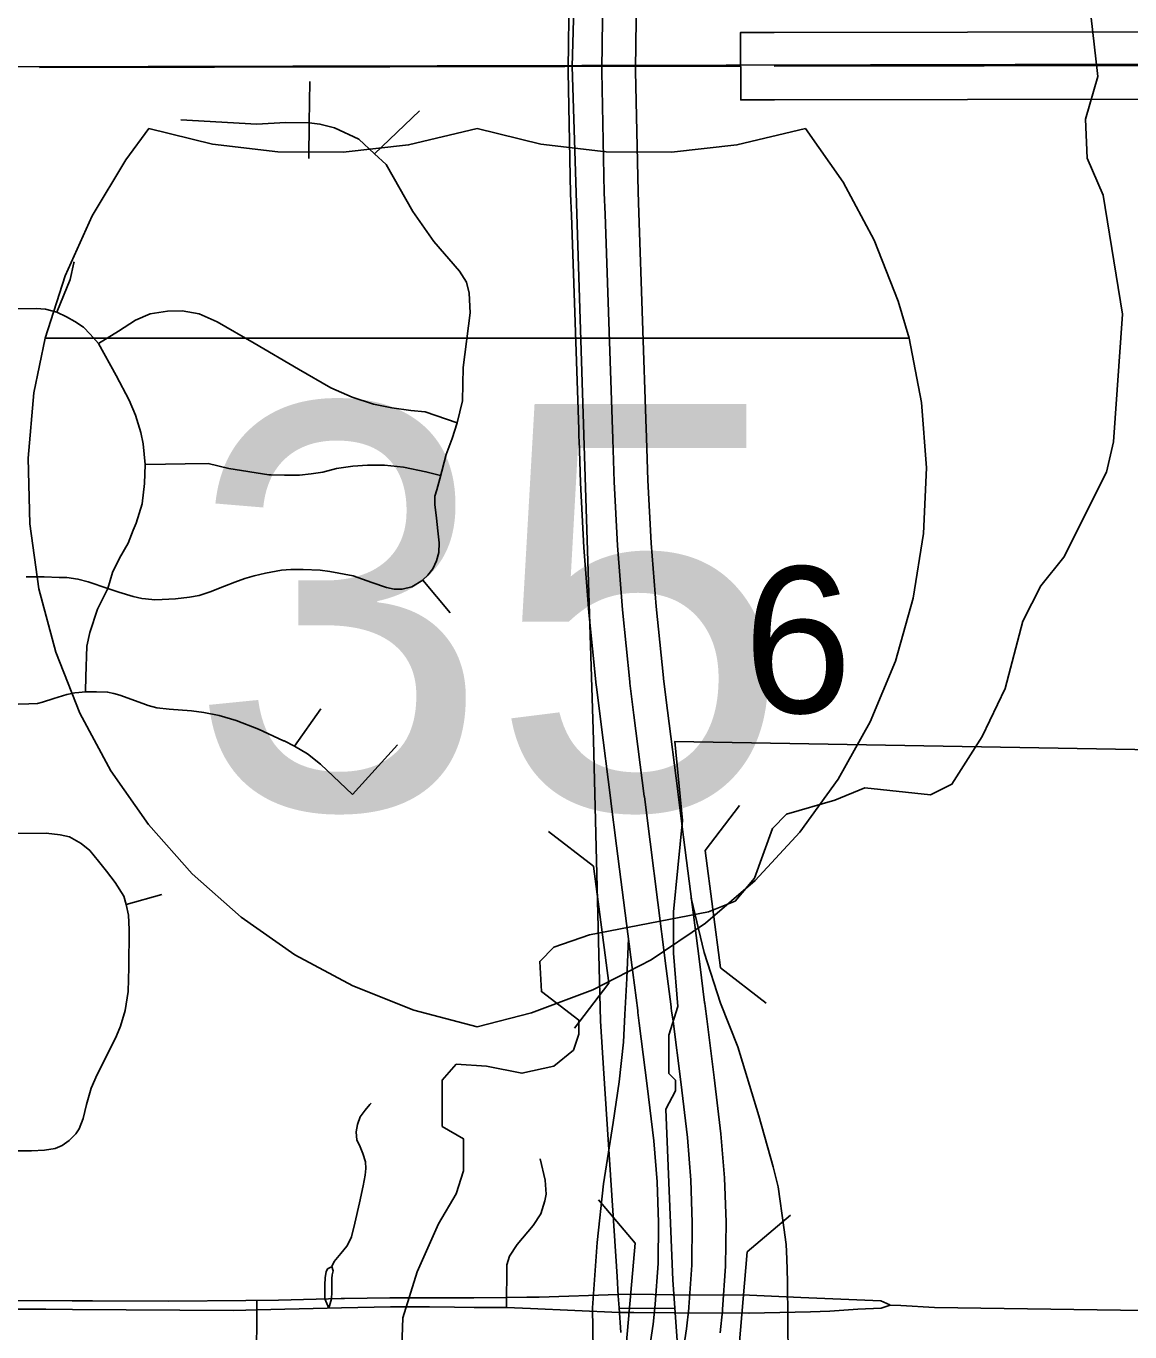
# Model space of a CAD drawing. Extents: x -1403959 to 81668, y -1400582 to 11018.
# Drawn here: x 7387.4 to 7482.3, y 9398 to 9510.4 of the extents above; entities that cross this region are included whole.
import ezdxf

# ---------------------------------------------------------------- set-up
doc = ezdxf.new("R2010")
doc.units = 0
for name, color, linetype in [('tdCiAirportTxt', 7, 'Continuous'), ('tdCiCityCartoShort', 7, 'Continuous'), ('tdCiMapFrame', 7, 'Continuous'), ('tdCiRRCL', 7, 'Continuous'), ('tdCiSectLine', 7, 'Continuous'), ('tdCiSectNmbr', 7, 'Continuous'), ('tdCiSectTwpRng', 7, 'Continuous'), ('tdCiUABTitleFrame', 7, 'Continuous'), ('tdCoCityStreetMajor', 7, 'Continuous'), ('tdCoClipBndry', 7, 'Continuous'), ('tdCoPriCL', 7, 'Continuous'), ('tdCoSectLinePart', 7, 'Continuous'), ('tdCoSurfBitum', 7, 'Continuous'), ('tdCoSurfEarth', 7, 'Continuous'), ('tdCoSurfGravel', 7, 'Continuous'), ('tdCoTwpNameTxt', 7, 'Continuous')]:
    doc.layers.add(name, color=color, linetype=linetype)

msp = doc.modelspace()

# ---------------------------------------------------------------- linework, layer by layer
at = {"layer": 'tdCiAirportTxt'}
for points in [[(7440.66, 9394.7), (7441.28, 9398.68), (7441.45, 9400.38), (7441.45, 9400.41), (7441.69, 9403.91), (7441.74, 9407.43), (7441.62, 9410.95), (7441.33, 9414.47), (7440.76, 9419.2), (7440.07, 9424.59), (7440.07, 9424.59), (7439.99, 9425.29), (7439.95, 9425.52), (7439.94, 9425.67), (7439.52, 9428.94), (7439.47, 9429.37), (7439.46, 9429.39), (7438.13, 9439.85), (7437.64, 9443.68), (7437.63, 9443.75), (7436.74, 9450.75), (7436.4, 9453.53), (7436.38, 9453.67), (7435.74, 9459.91), (7435.31, 9465.52), (7435.02, 9471.07), (7434.9, 9474.79), (7434.89, 9474.94), (7434.87, 9475.59), (7434.88, 9475.67), (7434.24, 9494.1), (7434.17, 9495.95), (7433.96, 9506.48), (7433.98, 9509.07), (7434.18, 9521.14)], [(7447.03, 9397.94), (7447.23, 9399.83), (7447.24, 9399.96), (7447.49, 9403.67), (7447.55, 9407.48), (7447.42, 9411.28), (7447.1, 9415.06), (7446.52, 9419.91), (7445.88, 9424.96), (7445.88, 9424.96), (7445.74, 9426.05), (7445.71, 9426.27), (7445.7, 9426.38), (7445.28, 9429.67), (7445.22, 9430.1), (7445.22, 9430.13), (7443.89, 9440.58), (7443.39, 9444.49), (7443.38, 9444.56), (7442.5, 9451.48), (7442.16, 9454.21), (7442.15, 9454.29), (7441.52, 9460.43), (7441.1, 9465.88), (7440.82, 9471.31), (7440.7, 9474.94), (7440.7, 9475.08), (7440.68, 9475.64), (7440.68, 9475.73), (7440.04, 9494.31), (7439.97, 9496.12), (7439.76, 9506.51), (7439.78, 9508.99), (7439.98, 9521.02)]]:
    msp.add_lwpolyline(points, dxfattribs=at)
at = {"layer": 'tdCiCityCartoShort'}
msp.add_lwpolyline([(7437.08, 9521.06), (7436.88, 9509.01), (7436.86, 9506.47), (7437.07, 9496.02), (7437.14, 9494.18), (7437.78, 9475.68), (7437.78, 9475.59), (7437.8, 9474.99), (7437.8, 9474.84), (7437.92, 9471.17), (7438.2, 9465.68), (7438.63, 9460.15), (7439.26, 9453.96), (7439.28, 9453.85), (7439.62, 9451.09), (7440.51, 9444.13), (7440.52, 9444.06), (7441.01, 9440.19), (7442.34, 9429.74), (7442.34, 9429.71), (7442.4, 9429.29), (7442.82, 9426), (7442.83, 9425.87), (7442.86, 9425.65), (7442.98, 9424.76), (7442.98, 9424.76), (7443.64, 9419.53), (7444.22, 9414.74), (7444.52, 9411.09), (7444.64, 9407.43), (7444.59, 9403.77), (7444.35, 9400.16), (7444.34, 9400.08), (7444.15, 9398.29), (7443.51, 9394.14)], dxfattribs=at)
at = {"layer": 'tdCiMapFrame'}
msp.add_lwpolyline([(7451.69, 9506.93), (7487.82, 9506.99)], dxfattribs=at)
at = {"layer": 'tdCiRRCL'}
for points in [[(7317.01, 9555.32), (7337.79, 9555.42), (7337.86, 9555.42), (7385.84, 9555.47), (7385.79, 9543.27), (7386.38, 9543.27), (7435.27, 9543.21), (7434.99, 9531.14), (7434.32, 9506.9), (7436.15, 9448.95), (7436.73, 9424.75), (7437.02, 9420.25), (7438.17, 9402.79), (7438.27, 9401.13), (7438.34, 9400.1), (7438.48, 9397.98)], [(7443.79, 9390.79), (7443.13, 9400.1), (7442.96, 9402.48), (7442.35, 9417.18), (7443.2, 9418.76), (7443.2, 9419.68), (7442.61, 9420.27), (7442.61, 9423.57), (7443.4, 9426.01), (7443.01, 9430.62), (7443.01, 9434.18), (7443.4, 9437.94), (7443.8, 9442.02), (7443.14, 9448.83), (7487.62, 9448.06)]]:
    msp.add_lwpolyline(points, dxfattribs=at)
at = {"layer": 'tdCiSectLine'}
msp.add_lwpolyline([(7484.91, 9504.08), (7451.7, 9504.03), (7448.8, 9504.02), (7448.79, 9509.83), (7451.69, 9509.83), (7484.93, 9509.89)], dxfattribs=at)
at = {"layer": 'tdCiSectNmbr'}
for points in [[(7438.26, 9401.24), (7431.46, 9401.02), (7430.42, 9401.01)], [(7449.55, 9401.2), (7443.05, 9401.23)], [(7453.98, 9401), (7449.55, 9401.2)], [(7391.31, 9400.7), (7385.59, 9400.72)], [(7385.6, 9399.98), (7389.05, 9399.97), (7391.33, 9399.95)], [(7393.05, 9400.69), (7393, 9400.69), (7391.31, 9400.7)], [(7391.33, 9399.95), (7405.18, 9399.88), (7406.25, 9399.9)], [(7406.25, 9400.73), (7399.64, 9400.68), (7393.05, 9400.69)], [(7414.44, 9400.9), (7409.07, 9400.75), (7406.25, 9400.73)], [(7406.25, 9399.9), (7407.2, 9399.92)], [(7407.2, 9399.92), (7413.25, 9400.06)], [(7413.25, 9400.06), (7414.48, 9400.09)], [(7424.15, 9400.95), (7418.62, 9400.97), (7414.74, 9400.91), (7414.44, 9400.9)], [(7414.48, 9400.09), (7418.68, 9400.19), (7422.05, 9400.17)], [(7422.05, 9400.17), (7424.19, 9400.15)], [(7428.64, 9400.98), (7425.86, 9400.95), (7424.15, 9400.95)], [(7424.19, 9400.15), (7425.88, 9400.14), (7428.67, 9400.13)], [(7430.42, 9401.01), (7428.64, 9400.98)], [(7428.67, 9400.13), (7430.72, 9400.04)], [(7430.72, 9400.04), (7438.36, 9399.71)], [(7461.62, 9400.35), (7460.84, 9400.7), (7453.98, 9401)], [(7454.8, 9399.76), (7456.47, 9399.8), (7458.88, 9399.97), (7460.87, 9400.07), (7461.65, 9400.34)], [(7461.65, 9400.34), (7461.62, 9400.35)], [(7461.65, 9400.34), (7461.66, 9400.34)], [(7461.66, 9400.34), (7462.56, 9400.29)], [(7462.56, 9400.29), (7465.45, 9400.12), (7487.46, 9399.81)], [(7443.16, 9399.68), (7449.51, 9399.63)], [(7449.51, 9399.63), (7449.54, 9399.63)], [(7449.54, 9399.63), (7454.8, 9399.76)], [(7454.8, 9399.76), (7454.8, 9399.76)]]:
    msp.add_lwpolyline(points, dxfattribs=at)
at = {"layer": 'tdCiSectTwpRng'}
for points in [[(7411.7, 9502.05), (7411.74, 9505.62)], [(7400.67, 9502.31), (7407.2, 9501.94), (7409.65, 9502.08), (7411.7, 9502.05)], [(7417.31, 9499.39), (7421.17, 9503.08)], [(7411.67, 9498.98), (7411.7, 9502.05)], [(7424.42, 9476.23), (7424.89, 9478.12), (7424.93, 9481), (7425.53, 9485.7), (7425.44, 9487.4), (7425.21, 9488.35), (7424.61, 9489.29), (7422.4, 9491.84), (7420.61, 9494.42), (7418.32, 9498.46), (7417.31, 9499.39), (7415.95, 9500.64), (7413.86, 9501.62), (7412.62, 9501.95), (7411.7, 9502.05)], [(7390, 9485.77), (7391.13, 9488.58), (7391.47, 9490.02)], [(7391.47, 9490.02), (7391.48, 9490.09)], [(7396.57, 9467.01), (7396.82, 9467.62), (7397.33, 9469.26), (7397.53, 9471.03), (7397.58, 9472.65), (7397.42, 9474.43), (7397.22, 9475.4), (7396.76, 9476.91), (7396.21, 9478.18), (7395.1, 9480.31), (7393.57, 9483.07), (7392.87, 9483.88), (7392.3, 9484.48), (7391.55, 9484.96), (7390.82, 9485.36), (7390, 9485.77), (7389.01, 9486.01), (7388.21, 9486.07), (7385.62, 9486.04)], [(7393.57, 9483.07), (7395.31, 9484.14), (7396.75, 9485.06), (7398.03, 9485.62), (7399.5, 9485.86), (7400.77, 9485.87), (7402.23, 9485.63), (7403.78, 9484.92), (7406.95, 9483.1), (7410.77, 9480.87), (7413.57, 9479.25), (7415.4, 9478.46), (7417.22, 9477.86), (7418.81, 9477.53), (7420.43, 9477.29), (7421.68, 9477.2), (7424.42, 9476.23)], [(7422.67, 9470.48), (7422.93, 9471.43), (7423.46, 9473.52), (7423.99, 9474.9), (7424.42, 9476.23)], [(7397.58, 9472.65), (7397.64, 9472.65)], [(7397.64, 9472.65), (7401.04, 9472.7), (7403.02, 9472.73), (7404.79, 9472.3), (7408.22, 9471.76), (7408.42, 9471.76)], [(7408.42, 9471.76), (7409.56, 9471.75), (7410.86, 9471.75), (7411.86, 9471.84), (7412.87, 9472), (7414.05, 9472.32), (7415.46, 9472.5), (7416.71, 9472.61), (7418.17, 9472.6), (7419.8, 9472.43), (7421.73, 9472.03), (7423, 9471.72)], [(7423, 9471.72), (7423, 9471.72)], [(7421.48, 9462.72), (7421.91, 9463.14), (7422.33, 9463.69), (7422.65, 9464.36), (7422.85, 9465.07), (7422.87, 9465.91), (7422.76, 9466.96), (7422.65, 9468.03), (7422.51, 9469.22), (7422.51, 9469.94)], [(7422.51, 9469.94), (7422.67, 9470.48)], [(7392.47, 9453.16), (7392.49, 9454.39), (7392.57, 9457.03), (7392.82, 9458.21), (7393.48, 9460.22), (7394.37, 9461.98), (7394.79, 9463.35), (7395.39, 9464.59), (7396.12, 9465.9), (7396.57, 9467.01)], [(7387.35, 9462.98), (7388.91, 9462.99), (7390.19, 9462.94), (7390.86, 9462.93), (7391.81, 9462.8), (7392.68, 9462.57), (7394.37, 9461.98), (7395.34, 9461.66), (7396.57, 9461.3), (7397.31, 9461.14), (7397.62, 9461.11), (7398.41, 9461), (7399.04, 9461.04), (7400.21, 9461.09), (7401.39, 9461.23), (7402.22, 9461.39), (7403.18, 9461.69), (7404.42, 9462.18), (7405.31, 9462.53), (7406.17, 9462.85), (7406.95, 9463.08), (7407.95, 9463.32), (7409.32, 9463.55), (7410.13, 9463.62), (7411.19, 9463.62), (7412.63, 9463.55), (7413.46, 9463.44), (7415.47, 9463.07), (7417.09, 9462.5), (7418.35, 9462.07), (7419.01, 9461.94), (7419.68, 9461.94), (7420.51, 9462.14), (7421.46, 9462.71)], [(7421.46, 9462.71), (7421.48, 9462.72)], [(7423.83, 9459.89), (7421.47, 9462.69)], [(7386.66, 9452.03), (7387.6, 9452.06), (7388.34, 9452.08), (7388.77, 9452.2), (7389.73, 9452.52), (7390.86, 9452.87), (7391.55, 9453), (7391.9, 9453.04), (7392.47, 9453.11), (7393.41, 9453.1), (7394.36, 9453.07), (7394.89, 9452.95), (7395.4, 9452.81), (7397.38, 9452.1), (7397.85, 9451.93), (7398.58, 9451.71), (7399.65, 9451.61), (7401.58, 9451.46), (7402.63, 9451.31), (7403.96, 9451.05), (7405.42, 9450.62), (7407.35, 9449.88), (7409.49, 9448.89), (7409.54, 9448.87)], [(7410.44, 9448.43), (7412.71, 9451.64)], [(7409.54, 9448.87), (7410.44, 9448.43), (7411.55, 9447.76), (7412.67, 9446.86), (7415.42, 9444.26)], [(7415.42, 9444.26), (7419.3, 9448.54)], [(7385.58, 9413.6), (7387.82, 9413.6), (7388.93, 9413.65), (7389.85, 9413.8), (7390.45, 9414.06), (7391.07, 9414.5), (7391.62, 9415.08), (7391.92, 9415.49), (7392.26, 9416.39), (7392.54, 9417.58), (7392.95, 9418.99), (7393.45, 9420.18), (7394.42, 9422.03), (7395.14, 9423.49), (7395.46, 9424.32), (7395.88, 9425.69), (7396.13, 9427.31), (7396.18, 9429.38), (7396.22, 9432.66), (7396.17, 9433.88), (7395.97, 9434.8), (7395.76, 9435.51), (7395, 9436.68), (7394.26, 9437.66), (7393.58, 9438.53), (7392.83, 9439.44), (7392.08, 9440.06), (7391.08, 9440.61), (7390.27, 9440.8), (7389.09, 9440.94), (7385.61, 9440.92)], [(7395.97, 9434.8), (7399.01, 9435.65)], [(7413.64, 9403.65), (7413.85, 9404.07), (7414.42, 9404.76), (7414.92, 9405.39), (7415.13, 9405.77), (7415.32, 9406.22), (7415.62, 9407.38), (7416.03, 9409.12), (7416.34, 9410.59), (7416.52, 9411.52), (7416.56, 9412.09), (7416.54, 9412.67), (7416.3, 9413.38), (7416.01, 9414.09), (7415.8, 9414.53), (7415.73, 9415.24), (7415.85, 9415.86), (7416.08, 9416.52), (7416.52, 9417.09), (7416.92, 9417.58)], [(7416.92, 9417.58), (7417.03, 9417.71)], [(7428.67, 9400.13), (7428.68, 9403.79), (7428.92, 9404.54), (7429.57, 9405.55), (7430.96, 9407.17), (7431.61, 9408.18), (7431.97, 9409.31), (7432.06, 9409.88), (7431.98, 9411.09), (7431.56, 9412.91)], [(7413.61, 9403.63), (7413.26, 9403.45), (7413.16, 9403.19), (7413.08, 9402.71), (7413.05, 9402.05), (7413.05, 9400.86), (7413.38, 9400.06)], [(7413.38, 9400.06), (7413.62, 9400.88), (7413.65, 9401.45), (7413.64, 9402.63), (7413.68, 9402.94), (7413.75, 9403.27), (7413.64, 9403.65)], [(7385.61, 9380.73), (7390.02, 9380.7), (7396.38, 9380.66), (7398.27, 9380.79), (7399.41, 9381.25), (7400.39, 9381.91), (7400.91, 9382.39), (7404.92, 9388.29), (7406.62, 9390.99), (7406.91, 9391.57), (7407.05, 9392.07), (7407.2, 9392.93), (7407.17, 9394.26), (7407.15, 9395.27), (7407.19, 9400.27), (7407.19, 9400.74)]]:
    msp.add_lwpolyline(points, dxfattribs=at)
at = {"layer": 'tdCiUABTitleFrame'}
for points in [[(7442.94, 9401.23), (7439.71, 9401.26), (7438.26, 9401.24)], [(7443.05, 9401.23), (7442.94, 9401.23)], [(7438.36, 9399.71), (7438.4, 9399.71)], [(7438.4, 9399.71), (7439.6, 9399.69), (7443.07, 9399.68)], [(7443.07, 9399.68), (7443.16, 9399.68)]]:
    msp.add_lwpolyline(points, dxfattribs=at)
at = {"layer": 'tdCoCityStreetMajor'}
for points in [[(7434.29, 9506.9), (7448.76, 9506.92)], [(7438.3, 9400.07), (7443.1, 9400.05)]]:
    msp.add_lwpolyline(points, dxfattribs=at)
at = {"layer": 'tdCoClipBndry'}
msp.add_lwpolyline([(8549.15, 9506.07), (8453.73, 9506.73), (8129.55, 9505.48), (8065.35, 9506.36), (7898.67, 9506.67), (7875.61, 9506.35), (7777.72, 9507.21), (7680.92, 9507.43), (7584.56, 9507.04), (7487.75, 9507.11), (7385.45, 9506.88), (7240.23, 9506.98), (7094.09, 9507.81), (7021.1, 9507.98), (6996.67, 9508.49), (6940.47, 9508.46), (6899.25, 9508.86), (6803.05, 9508.67), (6755.11, 9508.87)], dxfattribs=at)
at = {"layer": 'tdCoPriCL'}
for points in [[(7452.84, 9400.11), (7452.83, 9401.36), (7452.81, 9402.38), (7452.76, 9404.31), (7452.7, 9405.56), (7452.52, 9407.02), (7452.01, 9410.5), (7451.59, 9412.22), (7450.37, 9416.61), (7448.56, 9422.55), (7447.05, 9426.3), (7445.67, 9430.66), (7444.55, 9435.35)], [(7436.07, 9400.11), (7436.47, 9405.71), (7436.99, 9410.76), (7437.82, 9416.04), (7438.36, 9419.53), (7438.71, 9422.95), (7438.83, 9425.33), (7439, 9428.42), (7439.14, 9431.91)], [(7434.31, 9373.41), (7434.66, 9375.41), (7435.18, 9378.23), (7435.57, 9380.58), (7435.94, 9383.44), (7436.08, 9385.71), (7436.18, 9388.26), (7436.2, 9390.47), (7436.14, 9392.54), (7436.14, 9394.62), (7436.07, 9400.11)], [(7437.35, 9364.44), (7440.28, 9370.06), (7443.92, 9377.02), (7448.13, 9383.66), (7450.66, 9388.34), (7452.2, 9392.11), (7452.56, 9393.64), (7452.76, 9394.82), (7452.82, 9395.46), (7452.87, 9396.73), (7452.86, 9398.12), (7452.84, 9400.11)]]:
    msp.add_lwpolyline(points, dxfattribs=at)
at = {"layer": 'tdCoSurfBitum'}
msp.add_lwpolyline([(7478.75, 9512.61), (7479.51, 9506.04), (7478.44, 9502.38), (7478.59, 9499.02), (7479.96, 9495.82), (7481.64, 9485.59), (7480.87, 9474.6), (7480.25, 9472), (7476.59, 9464.68), (7474.6, 9462.23), (7473.07, 9459.18), (7471.54, 9453.38), (7469.55, 9449.26), (7466.96, 9445.14), (7465.12, 9444.23), (7459.47, 9444.84), (7456.88, 9443.78), (7452.75, 9442.56), (7451.53, 9441.34), (7450, 9437.06), (7448.32, 9435.08), (7446.03, 9434.17), (7435.8, 9432.19), (7432.74, 9431.12), (7431.52, 9429.9), (7431.67, 9427.31), (7434.88, 9424.86), (7434.88, 9423.64), (7434.42, 9422.27), (7432.74, 9420.89), (7429.99, 9420.28), (7426.94, 9420.9), (7424.34, 9421.05), (7423.12, 9419.68), (7423.12, 9415.71), (7424.95, 9414.64), (7424.95, 9411.89), (7424.34, 9409.91), (7422.81, 9407.31), (7420.97, 9403.19), (7419.75, 9399.23), (7419.59, 9395.1)], dxfattribs=at)
at = {"layer": 'tdCoSurfEarth'}
for p, q in [((7445.73, 9439.44), (7448.7, 9443.31)), ((7436.15, 9438.1), (7432.28, 9441.07)), ((7445.73, 9439.44), (7447.05, 9429.34)), ((7437.47, 9428.02), (7436.15, 9438.1)), ((7447.05, 9429.34), (7451, 9426.31)), ((7437.47, 9428.02), (7434.5, 9424.15)), ((7439.72, 9405.67), (7436.58, 9409.4)), ((7449.36, 9404.92), (7453.09, 9408.06)), ((7438.84, 9395.54), (7439.72, 9405.67)), ((7449.36, 9404.92), (7448.48, 9394.77))]:
    msp.add_line(p, q, dxfattribs=at)
at = {"layer": 'tdCoSurfGravel'}
msp.add_line((7389.61, 9483.53), (7462.62, 9483.53), dxfattribs=at)
for points in [[(7426.14, 9424.27), (7420.68, 9425.72), (7415.44, 9427.8), (7410.47, 9430.47), (7405.85, 9433.7), (7401.63, 9437.45), (7397.88, 9441.67), (7394.65, 9446.3), (7391.98, 9451.27), (7389.91, 9456.51), (7388.46, 9461.97), (7387.66, 9467.55), (7387.52, 9473.19), (7388.03, 9478.81), (7388.99, 9483.53), (7390.7, 9488.9), (7393.02, 9494.04), (7395.93, 9498.88), (7397.91, 9501.56), (7403.39, 9500.23), (7408.99, 9499.55), (7414.63, 9499.52), (7420.24, 9500.15), (7426.14, 9501.56), (7431.62, 9500.23), (7437.22, 9499.55), (7442.86, 9499.52), (7448.47, 9500.15), (7454.37, 9501.56), (7457.6, 9496.94), (7460.28, 9491.97), (7462.35, 9486.72), (7463.28, 9483.53), (7464.36, 9477.99), (7464.77, 9472.36), (7464.53, 9466.72), (7463.64, 9461.15), (7462.1, 9455.73), (7459.93, 9450.52), (7457.18, 9445.59), (7453.87, 9441.02), (7450.05, 9436.87), (7445.77, 9433.19), (7441.09, 9430.04), (7436.08, 9427.45), (7430.8, 9425.47)], [(7388.99, 9483.53), (7390.7, 9488.9), (7393.02, 9494.04), (7395.93, 9498.88), (7397.91, 9501.56), (7403.39, 9500.23), (7408.99, 9499.55), (7414.63, 9499.52), (7420.24, 9500.15), (7426.14, 9501.56), (7431.62, 9500.23), (7437.22, 9499.55), (7442.86, 9499.52), (7448.47, 9500.15), (7454.37, 9501.56), (7457.6, 9496.94), (7460.28, 9491.97), (7462.35, 9486.72), (7463.28, 9483.53)], [(7426.14, 9424.27), (7420.68, 9425.72), (7415.44, 9427.8), (7410.47, 9430.47), (7405.85, 9433.7), (7401.63, 9437.45), (7397.88, 9441.67), (7394.65, 9446.3), (7391.98, 9451.27), (7389.91, 9456.51), (7388.46, 9461.97), (7387.66, 9467.55), (7387.52, 9473.19), (7388.03, 9478.81), (7388.99, 9483.53), (7463.28, 9483.53), (7464.36, 9477.99), (7464.77, 9472.36), (7464.53, 9466.72), (7463.64, 9461.15), (7462.1, 9455.73), (7459.93, 9450.52), (7457.18, 9445.59), (7453.87, 9441.02), (7450.05, 9436.87), (7445.77, 9433.19), (7441.09, 9430.04), (7436.08, 9427.45), (7430.8, 9425.47)]]:
    msp.add_lwpolyline(points, close=True, dxfattribs=at)
at = {"layer": 'tdCoTwpNameTxt'}
msp.add_lwpolyline([(7388.5, 9506.82), (7448.76, 9506.92)], dxfattribs=at)

# ---------------------------------------------------------------- texts
at = {"layer": 'tdCoSectLinePart'}
msp.add_text('6', height=12.57, rotation=359.9974, dxfattribs=at).set_placement((7449.03, 9451.29))
at = {"layer": 'tdCoSurfGravel'}
msp.add_text('35', height=34.822, dxfattribs=at).set_placement((7401.31, 9443.03))

doc.saveas('drawing.dxf')
